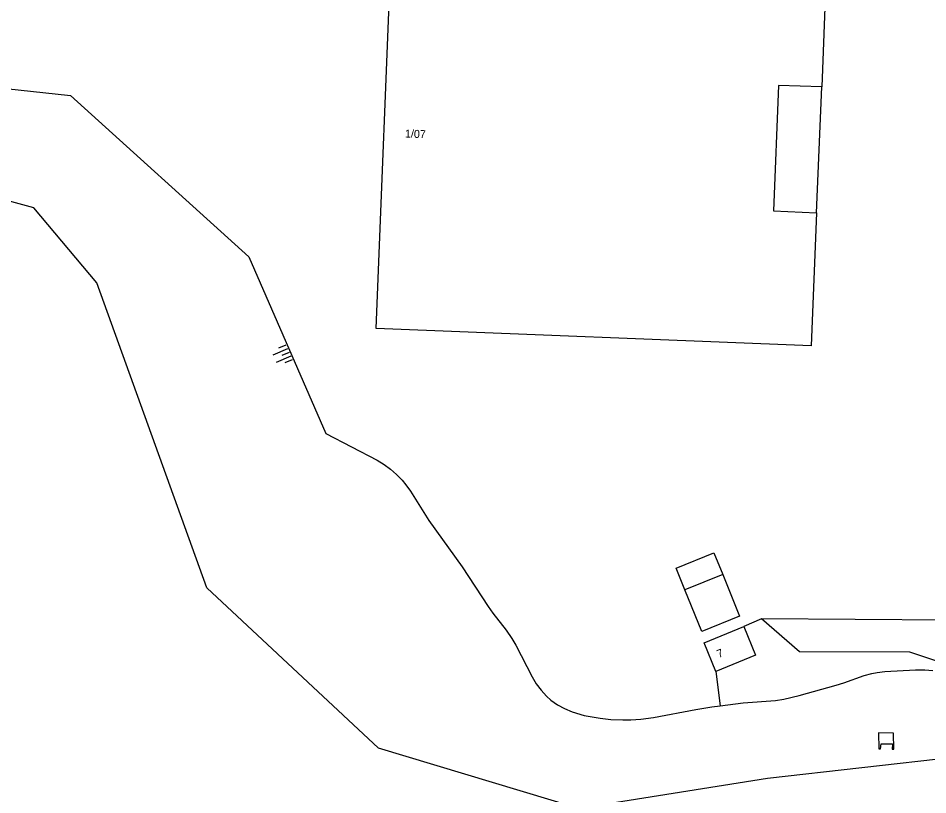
# Model space of a CAD drawing. Extents: x 132994 to 136000, y 393499 to 395512.
# Drawn here: x 133485.2 to 133598.9, y 394302.6 to 394399.7 of the extents above; entities that cross this region are included whole.
import ezdxf

# ---------------------------------------------------------------- set-up
doc = ezdxf.new("R2010")
doc.units = 0
for name, color, linetype in [('gg-afsc-hekwerk', 7, 'Continuous'), ('gg-anno-huisnummerreeks BGT', 7, 'Continuous'), ('gg-bbg-bijgebouw', 7, 'Continuous'), ('gg-bbg-hoofdgebouw', 7, 'Continuous'), ('gg-bbg-onder overbouw', 7, 'Continuous'), ('gg-bbg-pand overbouw', 7, 'Continuous'), ('gg-kntw-bovenkant insteek waterloop', 7, 'Continuous'), ('gg-kntw-waterlijn', 7, 'Continuous'), ('gg-kwrk-uitstroombak niveau min 01', 7, 'Continuous'), ('gt-grn-groengrens', 7, 'Continuous'), ('gt-grn-vlakafsluiter', 7, 'Continuous'), ('gt-symb-talud symbool', 7, 'Continuous')]:
    doc.layers.add(name, color=color, linetype=linetype)

# ---------------------------------------------------------------- blocks, each defined once
blk = doc.blocks.new('gt0-TALUD_1')
at = {"layer": 'gt-symb-talud symbool'}
for p, q in [((-1, -1), (-1, 0)), ((-0.5, -2), (-0.5, 0)), ((0, -1), (0, 0)), ((0.5, -2), (0.5, 0)), ((1, -1), (1, 0))]:
    blk.add_line(p, q, dxfattribs=at)

msp = doc.modelspace()

# ---------------------------------------------------------------- linework, layer by layer
at = {"layer": 'gg-afsc-hekwerk'}
msp.add_line((133573.24, 394330.2), (133575.34, 394324.97), dxfattribs=at)
msp.add_lwpolyline([(133575.34, 394324.97), (133570.65, 394323.07), (133568.51, 394328.29)], dxfattribs=at)
at = {"layer": 'gg-bbg-bijgebouw'}
for p, q in [((133572.14, 394332.89), (133573.24, 394330.2)), ((133573.24, 394330.2), (133568.51, 394328.29))]:
    msp.add_line(p, q, dxfattribs=at)
msp.add_lwpolyline([(133568.51, 394328.29), (133567.42, 394330.96), (133572.14, 394332.89)], dxfattribs=at)
at = {"layer": 'gg-bbg-hoofdgebouw'}
for points in [[(133584.98, 394375.39), (133584.31, 394358.79), (133529.93, 394360.95), (133531.88, 394409.92), (133586.27, 394407.76), (133585.61, 394391.17)], [(133572.37, 394318.08), (133570.94, 394321.66), (133575.87, 394323.67)], [(133575.87, 394323.67), (133577.33, 394320.1), (133572.37, 394318.08)]]:
    msp.add_lwpolyline(points, dxfattribs=at)
at = {"layer": 'gg-bbg-onder overbouw'}
msp.add_lwpolyline([(133585.61, 394391.17), (133580.23, 394391.34), (133579.59, 394375.65), (133584.98, 394375.39)], dxfattribs=at)
at = {"layer": 'gg-bbg-pand overbouw'}
msp.add_line((133584.98, 394375.39), (133585.61, 394391.17), dxfattribs=at)
at = {"layer": 'gg-kntw-bovenkant insteek waterloop'}
for points in [[(133472.84, 394392.13), (133491.72, 394390.07), (133514.03, 394369.91), (133523.65, 394347.83), (133530.07, 394344.49), (133530.92, 394343.95), (133531.73, 394343.35), (133532.49, 394342.7), (133533.19, 394341.98), (133533.66, 394341.4), (133534.24, 394340.59), (133536.53, 394336.93), (133540.67, 394331.14), (133543.94, 394326.19), (133544.52, 394325.37), (133546.2, 394323.21), (133546.89, 394322.2), (133547.39, 394321.34), (133549.42, 394317.38), (133549.95, 394316.52), (133550.54, 394315.71), (133551.21, 394314.98), (133551.78, 394314.49), (133552.6, 394313.91), (133553.48, 394313.42), (133554.41, 394313.02), (133555.94, 394312.56), (133557.91, 394312.21), (133559.27, 394312.07)], [(133572.92, 394313.77), (133575.81, 394314.14), (133579.82, 394314.44), (133580.86, 394314.59), (133582.8, 394315.05), (133587.4, 394316.35), (133588.36, 394316.65), (133590.92, 394317.57), (133591.88, 394317.82), (133592.53, 394317.94), (133593.52, 394318.05), (133597.35, 394318.27), (133598.51, 394318.26), (133599.5, 394318.17)], [(133563.03, 394312.12), (133564.59, 394312.33), (133569.9, 394313.33), (133571.87, 394313.64), (133572.92, 394313.77)], [(133559.27, 394312.07), (133560.78, 394312), (133561.78, 394312.01), (133563.03, 394312.12)]]:
    msp.add_lwpolyline(points, dxfattribs=at)
at = {"layer": 'gg-kntw-waterlijn'}
msp.add_lwpolyline([(133701.6, 394241.62), (133714.5, 394246.48), (133724.14, 394251.34), (133726.31, 394257.98), (133726.83, 394261.7), (133725.34, 394266.97), (133722.21, 394270.79), (133717.03, 394273.38), (133692.82, 394286.03), (133635.68, 394295.14), (133619.29, 394301.65), (133602.43, 394307.36), (133578.85, 394304.7), (133555.27, 394300.93), (133530.21, 394308.49), (133508.79, 394328.51), (133495.03, 394366.64), (133487.17, 394376.01), (133478.23, 394378.45), (133477.31, 394379.68), (133477.11, 394383.13), (133473.9, 394382.43)], dxfattribs=at)
at = {"layer": 'gg-kwrk-uitstroombak niveau min 01'}
msp.add_lwpolyline([(133592.75, 394308.38), (133592.98, 394308.41), (133593.06, 394309.01), (133594.44, 394309.01), (133594.42, 394308.37), (133594.62, 394308.37), (133594.59, 394310.35), (133592.71, 394310.38), (133592.75, 394308.38)], dxfattribs=at)
at = {"layer": 'gt-grn-groengrens'}
msp.add_line((133578.08, 394324.65), (133575.87, 394323.67), dxfattribs=at)
msp.add_lwpolyline([(133646.05, 394304.13), (133617.58, 394313.52), (133596.62, 394320.46), (133582.82, 394320.54), (133578.08, 394324.65)], dxfattribs=at)
at = {"layer": 'gt-grn-vlakafsluiter'}
for p, q in [((133602.37, 394324.48), (133578.08, 394324.65)), ((133572.37, 394318.08), (133572.92, 394313.77))]:
    msp.add_line(p, q, dxfattribs=at)

# ---------------------------------------------------------------- block references
at = {"layer": 'gt-symb-talud symbool', "xscale": 1.0000449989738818, "yscale": 1.000044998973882, "rotation": -66.48544331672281}
msp.add_blockref('gt0-TALUD_1', (133519.1, 394358), dxfattribs=at)

# ---------------------------------------------------------------- texts
at = {"layer": 'gg-anno-huisnummerreeks BGT'}
for s, rotation, p in [('1/07', 357.7, (133533.52, 394384.83)), ('7', 22.2, (133572.74, 394319.74))]:
    msp.add_text(s, height=1, rotation=rotation, dxfattribs=at).set_placement(p)

doc.saveas('drawing.dxf')
